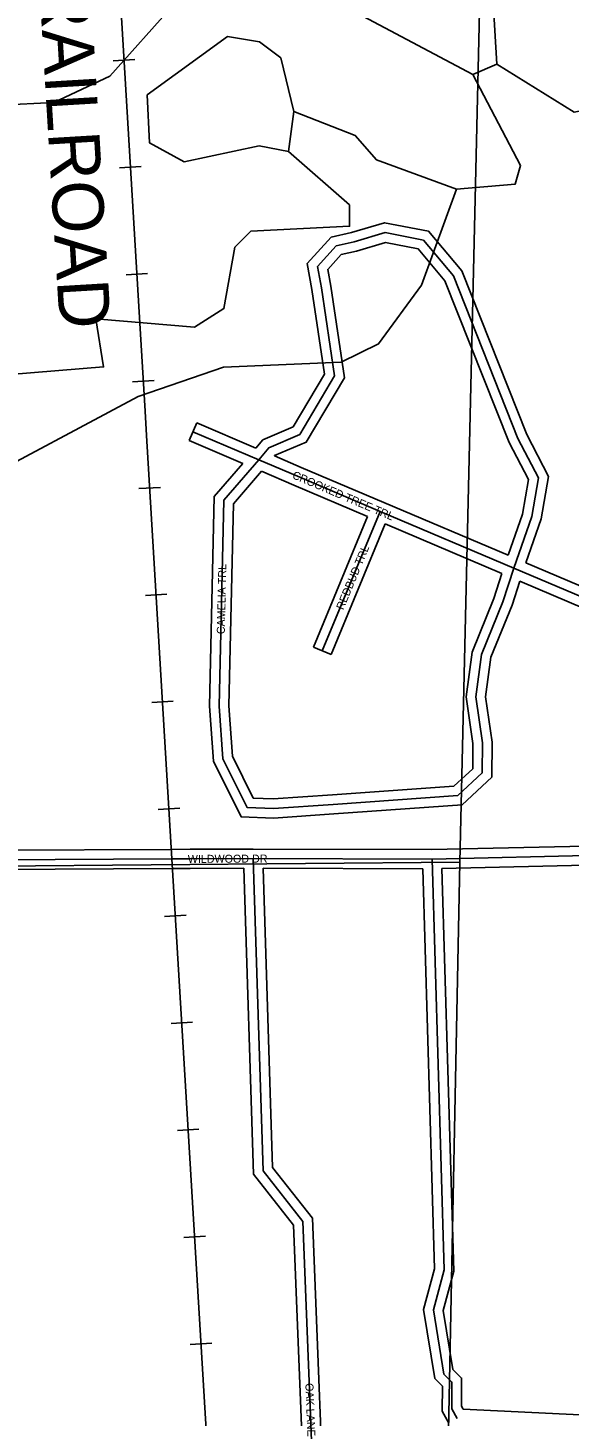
# Model space of a CAD drawing. Extents: x 418523 to 616617, y 1878279 to 2196743.
# Drawn here: x 551209 to 552900, y 1991028 to 1995366 of the extents above; entities that cross this region are included whole.
import ezdxf

# ---------------------------------------------------------------- set-up
doc = ezdxf.new("R2010")
doc.units = 0
for name, color, linetype in [('Level 1', 7, 'Continuous'), ('Level 31', 7, 'Continuous'), ('Level 32', 7, 'Continuous'), ('Level 34', 7, 'Continuous'), ('Level 37', 7, 'Continuous'), ('Level 5', 7, 'Continuous'), ('Level 51', 7, 'Continuous'), ('Level 7', 7, 'Continuous')]:
    doc.layers.add(name, color=color, linetype=linetype)

msp = doc.modelspace()

# ---------------------------------------------------------------- linework, layer by layer
at = {"layer": 'Level 1'}
for p, q in [((552680.596, 1998072.354), (552557.995, 1992759.184)), ((547175.203, 1992709.866), (552557.995, 1992759.184)), ((552557.995, 1992759.184), (552451.43, 1987455.969))]:
    msp.add_line(p, q, dxfattribs=at)
at = {"layer": 'Level 31'}
for p, q in [((551929.834, 1994016.434), (551724.581, 1994103.932)), ((552308.984, 1993854.985), (552128.254, 1993419.471)), ((552726.464, 1993677.431), (552308.984, 1993854.985)), ((553138.249, 1993502.444), (552726.464, 1993677.431)), ((551072.539, 1992766.078), (551658.943, 1992768.766)), ((552471.144, 1992768.28), (551912.66, 1992769.863)), ((552471.144, 1992768.28), (553780.072, 1992798.06))]:
    msp.add_line(p, q, dxfattribs=at)
for points in [[(551929.834, 1994016.434), (551961.335, 1994053.801), (552057.86, 1994094.984), (552166.837, 1994277.959), (552125.755, 1994553.365), (552113.577, 1994620.312), (552172.11, 1994684.877), (552227.642, 1994696.721), (552324.448, 1994725.903), (552444.255, 1994702.653), (552537.809, 1994590.746), (552739.657, 1994082.873), (552804.004, 1993959.411), (552783.37, 1993839.099), (552726.464, 1993677.431)], [(552726.464, 1993677.431), (552692.869, 1993572.065), (552625.489, 1993407.519), (552607.993, 1993275.561), (552628.518, 1993131.493), (552628.254, 1993037.67), (552552.259, 1992967.335), (552162.414, 1992939.346), (551975.898, 1992926.42), (551894.085, 1992929.561), (551818.087, 1993082.15), (551806.185, 1993246.558), (551821.014, 1993889.463), (551929.834, 1994016.434)], [(552308.984, 1993854.985), (552051.149, 1993964.813), (551929.834, 1994016.434)], [(551658.943, 1992768.766), (551715.712, 1992768.968), (551912.66, 1992769.863)], [(552113.898, 1990477.156), (552068.019, 1991635.536), (551943.511, 1991794.445), (551912.66, 1992769.863)], [(552549.941, 1991020.318), (552533.219, 1991050.912), (552533.453, 1991134.19), (552508.469, 1991159.352), (552475.732, 1991359.456), (552509.385, 1991484.46), (552471.144, 1992768.28)]]:
    msp.add_lwpolyline(points, dxfattribs=at)
at = {"layer": 'Level 32'}
for p, q in [((551712.817, 1994076.334), (551736.346, 1994131.53)), ((551921.194, 1994052.73), (551736.346, 1994131.53)), ((551880.424, 1994004.884), (551712.817, 1994076.334)), ((552708.783, 1993717.552), (552320.725, 1993882.592)), ((552269.883, 1993839.031), (552100.544, 1993430.97)), ((552325.094, 1993815.531), (552155.964, 1993407.972)), ((552689.584, 1993660.515), (552325.094, 1993815.531)), ((553120.695, 1993542.501), (552764.114, 1993694.03)), ((553126.516, 1993474.832), (552745.044, 1993636.938)), ((552155.964, 1993407.972), (552100.544, 1993430.97)), ((552470.845, 1992798.281), (553715.936, 1992826.608)), ((551072.401, 1992796.078), (551658.806, 1992798.766)), ((552470.845, 1992798.281), (551912.745, 1992799.863)), ((552502.031, 1992738.974), (553724.235, 1992766.781)), ((551103.279, 1992736.217), (551659.081, 1992738.766)), ((552442.021, 1992738.361), (551943.629, 1992739.773)), ((552568.189, 1991049.486), (553056.211, 1991026.316))]:
    msp.add_line(p, q, dxfattribs=at)
for points in [[(551921.194, 1994052.73), (551942.998, 1994078.595), (552037.089, 1994118.739), (552135.586, 1994284.117), (552096.153, 1994548.466), (552081.413, 1994629.5), (552156.385, 1994712.2), (552220.17, 1994725.803), (552322.886, 1994756.766), (552460.435, 1994730.074), (552563.911, 1994606.296), (552766.97, 1994095.379), (552835.283, 1993964.308), (552812.511, 1993831.529), (552764.113, 1993694.029)], [(551978.943, 1994028.141), (551979.673, 1994029.007), (552078.63, 1994071.229), (552198.088, 1994271.801), (552155.358, 1994558.264), (552145.741, 1994611.124), (552187.835, 1994657.556), (552235.113, 1994667.639), (552326.009, 1994695.04), (552428.075, 1994675.232), (552511.705, 1994575.196), (552712.344, 1994070.367), (552772.725, 1993954.514), (552754.229, 1993846.669), (552708.783, 1993717.552)], [(552320.741, 1993882.586), (552062.9, 1993992.416), (551978.943, 1994028.141)], [(552745.044, 1993636.939), (552721.088, 1993561.807), (552654.72, 1993399.735), (552638.275, 1993275.706), (552658.524, 1993133.577), (552658.217, 1993024.524), (552564.909, 1992938.166), (552164.525, 1992909.42), (551976.361, 1992896.379), (551875.16, 1992900.266), (551788.593, 1993074.076), (551776.16, 1993245.819), (551791.268, 1993900.857), (551880.424, 1994004.884)], [(552689.584, 1993660.516), (552664.651, 1993582.322), (552596.259, 1993415.302), (552577.71, 1993275.414), (552598.511, 1993129.408), (552598.29, 1993050.816), (552539.608, 1992996.505), (552160.302, 1992969.272), (551975.434, 1992956.461), (551913.01, 1992958.857), (551847.582, 1993090.223), (551836.211, 1993247.296), (551850.759, 1993878.069), (551938.312, 1993980.222)], [(552269.883, 1993839.031), (552039.397, 1993937.21), (551938.312, 1993980.222)], [(551658.837, 1992798.767), (551715.59, 1992798.969), (551912.524, 1992799.864)], [(551659.049, 1992738.766), (551715.834, 1992738.967), (551883.598, 1992739.73)], [(552083.92, 1990475.969), (552038.424, 1991624.663), (551913.836, 1991783.676), (551883.598, 1992739.73)], [(552142.762, 1990506.462), (552097.613, 1991646.409), (551973.187, 1991805.214), (551943.629, 1992739.773)], [(552523.616, 1991005.929), (552503.196, 1991043.288), (552503.417, 1991121.861), (552480.412, 1991145.03), (552445.079, 1991361.003), (552479.266, 1991487.988), (552442.02, 1992738.361)], [(552568.189, 1991049.486), (552563.24, 1991058.537), (552563.489, 1991146.518), (552536.524, 1991173.675), (552506.384, 1991357.911), (552539.504, 1991480.931), (552502.031, 1992738.974)]]:
    msp.add_lwpolyline(points, dxfattribs=at)
at = {"layer": 'Level 37'}
for p, q in [((551475.509, 1995262.987), (551542.732, 1995267.016)), ((551495.546, 1994928.726), (551562.769, 1994932.755)), ((551515.582, 1994594.464), (551582.804, 1994598.493)), ((551535.735, 1994260.188), (551602.955, 1994264.26)), ((551555.839, 1993925.951), (551623.062, 1993929.981)), ((551575.877, 1993591.69), (551643.099, 1993595.719)), ((551595.916, 1993257.428), (551663.139, 1993261.458)), ((551615.955, 1992923.166), (551683.178, 1992927.196)), ((551636.003, 1992588.904), (551703.225, 1992592.937)), ((551656.06, 1992254.643), (551723.283, 1992258.676)), ((551676.117, 1991920.383), (551743.339, 1991924.416)), ((551696.174, 1991586.121), (551763.396, 1991590.156)), ((551716.231, 1991251.861), (551783.453, 1991255.895))]:
    msp.add_line(p, q, dxfattribs=at)
msp.add_lwpolyline([(550343.334, 2014719.061), (550343.621, 2014714.321), (550399.569, 2013782.822), (550448.256, 2012969.898), (550641.212, 2009748.759), (550989.714, 2003931.01), (551073.537, 2002534.68), (551165.834, 2000993.953), (551340.764, 1998073.633), (551558.417, 1994442.608), (551575.076, 1994167.635), (551579.618, 1994091.981), (551658.943, 1992768.766), (551979.044, 1987434.09), (552005.691, 1986987.443), (552155.3, 1986052.784), (552752.879, 1982319.616), (553725.111, 1976246.749)], dxfattribs=at)
at = {"layer": 'Level 5'}
for p, q in [((552673.763, 1995252.728), (552642.083, 1995761.34)), ((552022.642, 1994979.753), (552039.74, 1995104.736))]:
    msp.add_line(p, q, dxfattribs=at)
for points in [[(552598.631, 1995219.646), (552049.383, 1995513.186), (551991.19, 1995563.396), (552008.389, 1995721.721), (552066.939, 1995788.213), (552342.194, 1995837.347)], [(552673.763, 1995252.728), (552915.061, 1995101.887), (553073.544, 1995134.741), (553140.594, 1995242.884), (553141.349, 1995484.639)], [(552022.642, 1994979.753), (551931.009, 1994996.722), (551697.424, 1994947.458), (551589.251, 1995006.138), (551581.398, 1995156.222), (551832.081, 1995338.839), (551932.054, 1995321.841), (551998.576, 1995271.59), (552039.74, 1995104.736)], [(552547.476, 1994861.347), (552730.9, 1994877.4), (552747.769, 1994935.721), (552598.631, 1995219.646)], [(552547.476, 1994861.347), (552297.679, 1994953.826), (552231.216, 1995029.087), (552039.74, 1995104.736)], [(552022.642, 1994979.753), (552213.859, 1994812.402), (552213.63, 1994745.711), (551905.114, 1994730.026), (551854.963, 1994680.164), (551821.005, 1994488.53), (551729.104, 1994430.496), (551420.727, 1994456.493), (551445.25, 1994306.371), (551153.404, 1994282.276)]]:
    msp.add_lwpolyline(points, dxfattribs=at)
at = {"layer": 'Level 7'}
msp.add_line((552598.631, 1995219.646), (552673.763, 1995252.728), dxfattribs=at)
for points in [[(548944.4, 1994331.119), (549896.026, 1994719.851), (550279.883, 1994843.658), (550422.064, 1994984.923), (550572.963, 1995242.851), (550714.915, 1995309.085), (550814.918, 1995300.426), (551122.768, 1995124.386), (551289.532, 1995132.157), (551464.854, 1995214.971), (551665.675, 1995439.4), (551757.964, 1995622.505), (551808.572, 1995805.74), (551786.595, 1996747.811), (551811.705, 1996772.752), (551895.037, 1996764.153)], [(549225.39, 1993571.595), (549258.671, 1993546.485), (549775.554, 1993561.491), (549992.498, 1993619.126), (550484.439, 1993642.573), (551553.324, 1994214.31), (551820.379, 1994305.125), (552187.247, 1994320.63), (552304.149, 1994378.623), (552438.119, 1994561.559), (552547.476, 1994861.347)]]:
    msp.add_lwpolyline(points, dxfattribs=at)

# ---------------------------------------------------------------- texts
at = {"layer": 'Level 34'}
for s, rotation, p in [('CROOKED TREE TRL', 336.926967, (552032.602, 1993959.13)), ('REDBUD TRL', 67.461483, (552193.946, 1993545.166)), ('CAMELIA TRL', 88.677719, (551823.86, 1993470.898)), ('WILDWOOD DR', 0.259467, (551708.416, 1992756.437)), ('OAK LANE', 272.267089, (552075.514, 1991130.44))]:
    msp.add_text(s, height=25, rotation=rotation, dxfattribs=at).set_placement(p)
at = {"layer": 'Level 51'}
msp.add_text('FLORIDA EAST COAST RAILROAD', height=160, rotation=273.426978, dxfattribs=at).set_placement((551099.873, 1997910.757))

doc.saveas('drawing.dxf')
